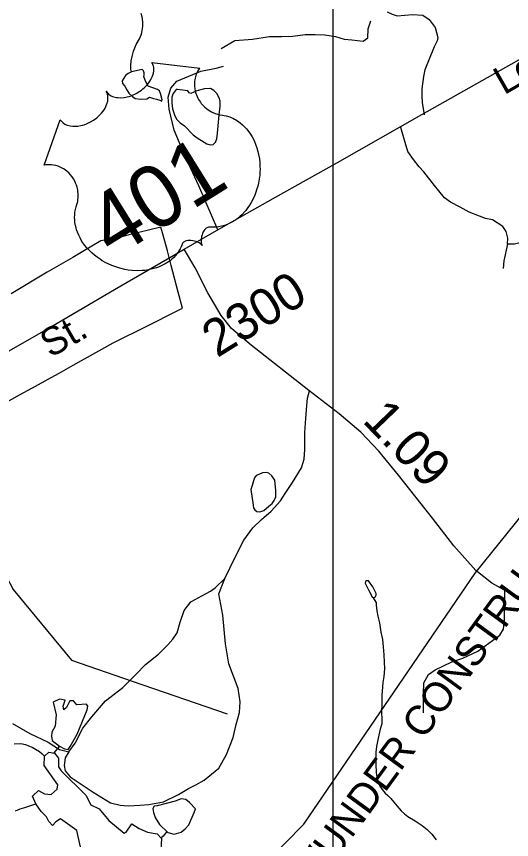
# Model space of a CAD drawing. Extents: x 2001466 to 31450019, y -30647475 to 847247.
# Drawn here: x 2164310 to 2167685, y 790883 to 796489 of the extents above; entities that cross this region are included whole.
import ezdxf

# ---------------------------------------------------------------- set-up
doc = ezdxf.new("R2010")
doc.units = 0
for name, color, linetype in [('Exist Boundary Political City Limit New', 7, 'Continuous'), ('Exist Hydrographic Misc Water Feature', 7, 'Continuous'), ('Exist Road Non-System Type 51', 7, 'Continuous'), ('Exist Road Primary US Attributed', 7, 'Continuous'), ('Exist Road Primary US Label', 7, 'Continuous'), ('Exist Road Primary US Shield CELL', 7, 'Continuous'), ('Exist Road Primary US Shield Number Label', 7, 'Continuous'), ('Exist Road Secondary Mileage Hundredths English Label', 7, 'Continuous'), ('Exist Road Secondary Type 51 Attributed', 7, 'Continuous'), ('Exist Road Secondary Type 51 Number Label', 7, 'Continuous'), ('Exist Utilities Electrical Transmission Line', 7, 'Continuous'), ('Map Preparation Boundary City Limit Buffer Line', 7, 'Continuous'), ('Map Preparation Inset Cut Line', 7, 'Continuous'), ('Prop Road Primary Interstate Projected', 7, 'Continuous'), ('Prop Road Primary Interstate Projected Label', 7, 'Continuous')]:
    doc.layers.add(name, color=color, linetype=linetype)

msp = doc.modelspace()

# ---------------------------------------------------------------- linework, layer by layer
at = {"layer": 'Exist Boundary Political City Limit New'}
msp.add_lwpolyline([(2164187.2, 793831.9), (2164331.2, 793911.4), (2164415, 793957.4), (2164419.2, 793959.8), (2164546.5, 794029.9), (2164601, 794059.9), (2164697.2, 794113.8), (2164970, 794266.2), (2165000, 794283.1), (2165167.2, 794363.3), (2165440.8, 794502.6), (2165413, 794611.1), (2165365, 794792.2), (2165340.5, 794893.3), (2165311.2, 795000), (2165293.5, 795054.3), (2165070, 795000), (2165000, 794981.8), (2164885, 794960.2), (2164751.5, 794881.4), (2164693.8, 794847), (2164520.2, 794746.5), (2164273.5, 794600.8)], dxfattribs=at)
at = {"layer": 'Exist Hydrographic Misc Water Feature'}
for points in [[(2165095.3, 796113), (2165090.8, 796130.5), (2165088.8, 796152.2), (2165092.5, 796186.6), (2165098.2, 796216.5), (2165108, 796252.4), (2165125.5, 796298.4), (2165148, 796336.8), (2165161.4, 796368.8), (2165167.1, 796392.7), (2165171.4, 796420.9), (2165171.2, 796452.6), (2165166.7, 796486.9), (2165160.9, 796508.5)], [(2165095.3, 796113), (2165070.7, 796100.7), (2165052.9, 796087.8), (2165030.9, 796050.6), (2165032.5, 796032.8), (2165048.6, 796013.4), (2165061.5, 795989.2), (2165077.2, 795965.5), (2165100.3, 795943.4), (2165120.2, 795930), (2165156.8, 795925.7), (2165198.8, 795927.8), (2165217.1, 795940.2), (2165243.5, 795929.4), (2165264.4, 795925.7), (2165287, 795918.7), (2165300.5, 795912.2), (2165304.3, 795921.9), (2165291.9, 795963.9), (2165286, 795982.2), (2165272.5, 795992.4), (2165209, 796014.5), (2165189.1, 796049), (2165177.8, 796080.2), (2165180.5, 796089.9), (2165179.9, 796106.1), (2165176.2, 796118.5), (2165166.5, 796127.6), (2165095.3, 796113)], [(2165675.5, 795963.7), (2165654.9, 795985.3), (2165633, 795997.6), (2165592.7, 795995.8), (2165540.1, 795982.7), (2165498.1, 795963.4), (2165487.6, 795967.8), (2165477.9, 795982.7), (2165427.1, 795989.7), (2165407, 795992.3), (2165398.2, 795990.5), (2165378.1, 795963.4), (2165374.8, 795954.1), (2165368.4, 795939.7), (2165368.4, 795901.1), (2165373.7, 795859.1), (2165386.8, 795818.8), (2165400, 795789.8), (2165426.5, 795764.3), (2165455.1, 795744.2), (2165513.8, 795683.8), (2165541, 795661.9), (2165589.3, 795632), (2165607.6, 795620.7), (2165631.2, 795613.6), (2165650.5, 795616.3), (2165666.3, 795632.9), (2165676.8, 795655.7), (2165681.3, 795693.4), (2165690.8, 795818.8), (2165697.8, 795879.2), (2165698.7, 795911.7), (2165692.5, 795935.3), (2165675.5, 795963.7)], [(2166071.1, 793329.9), (2166049.6, 793361.1), (2166029.7, 793378.3), (2166012.6, 793383.8), (2165986.5, 793379.7), (2165961.1, 793370.1), (2165944.7, 793362.5), (2165933, 793346.7), (2165925.5, 793327), (2165916.5, 793294.6), (2165908.3, 793267.1), (2165922.6, 793161.3), (2165926.8, 793142.2), (2165935.1, 793127.8), (2165949.5, 793118.2), (2165969.4, 793115.5), (2165996.1, 793124.4), (2166031.1, 793152.8), (2166052.3, 793171.7), (2166067.4, 793193), (2166077, 793216.3), (2166079.1, 793259.6), (2166071.1, 793329.9)], [(2166709.9, 792644.2), (2166694.9, 792644.5), (2166688.6, 792639.8), (2166687.9, 792628.7), (2166709, 792584.9), (2166734.5, 792535.4), (2166744.4, 792530), (2166758.2, 792537.9), (2166762.5, 792547), (2166761.7, 792558.7), (2166738.1, 792604), (2166709.9, 792644.2)], [(2166760.8, 792500.9), (2166744.4, 792530)], [(2166760.8, 792500.9), (2166761, 792479), (2166765.3, 792440.6), (2166773.3, 792404.9), (2166783.5, 792359.1), (2166794.2, 792295.1), (2166804, 792245.3), (2166810.6, 792195.2), (2166814.7, 792141.1), (2166817.1, 792091.2), (2166819.2, 792045.4), (2166813.5, 791993.2), (2166807.7, 791953.1), (2166802, 791893.1), (2166800.3, 791863.3), (2166800.7, 791807.2), (2166799.1, 791753.2), (2166801.2, 791699.3), (2166799.5, 791671.1), (2166789.7, 791635.3), (2166774.3, 791573.1), (2166764.4, 791517), (2166760.6, 791479.1), (2166758.5, 791451), (2166758.9, 791396.9), (2166761.2, 791336.9), (2166769.4, 791297.2), (2166778, 791271.1), (2166785.8, 791247.2), (2166801.8, 791223.3), (2166823.7, 791199.7), (2166842.4, 791183.5), (2166862.5, 791163.8), (2166882.8, 791138), (2166904.5, 791110), (2166932.8, 791078.2), (2166954.9, 791058.2), (2166977.1, 791040.6), (2167026.9, 791010.8), (2167075.1, 790979.1), (2167109.6, 790951.2), (2167141.7, 790919.6), (2167169.8, 790881.6)], [(2164632, 791767.3), (2164628, 791791.3), (2164643.1, 791833.2), (2164603.5, 791840.2), (2164561.4, 791819.7), (2164580.3, 791732), (2164573.2, 791656), (2164552.4, 791614.4), (2164548.6, 791587.5), (2164553.5, 791557.4), (2164602.7, 791520.3)], [(2164602.7, 791520.3), (2164637.3, 791500.4), (2164662.9, 791496.9), (2164675.8, 791517.9), (2164724.5, 791601.6), (2164791.3, 791767.3), (2164797.8, 791792.5), (2164787.3, 791805.3), (2164721.8, 791800.5), (2164700.1, 791828.6), (2164674.5, 791827.4), (2164652.4, 791783.2), (2164632, 791767.3)], [(2164295, 791535), (2164339.1, 791537.3), (2164370.9, 791531.7), (2164393, 791521.9), (2164417, 791511.8), (2164441, 791498), (2164467.3, 791482.2), (2164485.3, 791468.1), (2164501.5, 791452.1)], [(2164501.5, 791452.1), (2164531.9, 791479.1), (2164570.6, 791472.1), (2164595.7, 791437.7), (2164595.7, 791377.7), (2164614.7, 791350.4), (2164783.8, 791184.7), (2164817.3, 791119.5), (2164873.6, 791091.3), (2164940.6, 791013.7), (2165044.9, 790925.6), (2165058.6, 790932.6), (2165095.6, 790990.8), (2165145.6, 790958.3), (2165203.1, 790932.6), (2165268.3, 790922), (2165298.1, 790890.9)], [(2164602.7, 791520.3), (2164565.8, 791472.9)], [(2164441.4, 791125.7), (2164419.1, 791179.4), (2164459.6, 791217), (2164501.9, 791195.3), (2164546.7, 791189.8), (2164588.2, 791225.3), (2164593, 791255.2), (2164498.4, 791387.4), (2164501.5, 791452.1)], [(2165489.7, 791134.5), (2165463.6, 791155), (2165433.9, 791160.5), (2165391.2, 791145.7), (2165269.5, 791113.1), (2165249, 791111.3), (2165238.8, 791095.5), (2165243.5, 791066.7), (2165255.5, 791034.1), (2165284.3, 790984.8), (2165341.9, 790930.9), (2165385.6, 790918.8), (2165433, 790934.6), (2165460.9, 790956), (2165485.9, 790983.9), (2165521.2, 791066.7), (2165529.6, 791091.8), (2165489.7, 791134.5)], [(2164303.2, 791079.5), (2164335.4, 791091.6), (2164367.4, 791101.8), (2164407.2, 791114), (2164441.4, 791125.7)], [(2165298.1, 790890.9), (2165284.4, 790664.1), (2165278.8, 790617.1), (2165250.6, 790581.8), (2165200, 790606.9), (2165118.5, 790636.5), (2165007.5, 790620.6), (2164792.6, 790729.9), (2164764.5, 790751.2), (2164720.9, 790944.6), (2164611.1, 791024.3), (2164579.4, 791004.9), (2164554.8, 790978.5), (2164530.1, 791006.7), (2164516, 791038.4), (2164479, 791073.6), (2164441.4, 791125.7)], [(2165334.7, 790937.7), (2165310.2, 790906.9), (2165302, 790899.2), (2165298.1, 790890.9)]]:
    msp.add_lwpolyline(points, dxfattribs=at)
at = {"layer": 'Exist Road Non-System Type 51'}
for points in [[(2166837.6, 796519.6), (2166871.8, 796503.6), (2166906, 796492.2), (2167008.6, 796501.3), (2167079.3, 796496.8), (2167122.6, 796469.4), (2167163.6, 796414.7), (2167181.9, 796346.2), (2167177.3, 796323.4), (2167156.8, 796282.3), (2167092.9, 796124.9), (2167083.8, 796079.3), (2167072.4, 795997.2), (2167072.4, 795947), (2167074.7, 795903.6), (2167088.9, 795818.8)], [(2166485.5, 796352), (2166544.1, 796333.7), (2166595.3, 796330), (2166672.3, 796321.1), (2166704.2, 796343.9), (2166706.5, 796405.5), (2166724.7, 796460.3)], [(2165706.5, 796271.5), (2165797.9, 796326.4), (2165918.6, 796333.7), (2166035.7, 796352), (2166116.1, 796352), (2166192.9, 796355.6), (2166277.1, 796366.6), (2166346.6, 796366.6), (2166412.4, 796363), (2166485.5, 796352)], [(2165681.6, 795036.1), (2165552.9, 795334.5), (2165457.8, 795543.1), (2165384.6, 795715.1), (2165351.7, 795857.9), (2165344.4, 795938.4), (2165362.7, 796000.6), (2165402.9, 796048.2), (2165567.6, 796115.8), (2165672.4, 796136.3), (2165720.5, 796150.8)], [(2167657.3, 794937.2), (2167660.3, 794979.1), (2167647.4, 795025.4), (2167626.2, 795057.9), (2167555.3, 795103.6), (2167507.6, 795112.8), (2167465.9, 795127.8), (2167396.6, 795155.5), (2167333.5, 795191), (2167268.4, 795224.6), (2167227.1, 795253.6), (2167188.2, 795300.5), (2167159.1, 795337.2), (2167087.4, 795431), (2167054.2, 795463.8), (2167015.5, 795514.7), (2166976.8, 795569.6), (2166960.3, 795630), (2166930.8, 795732.7)], [(2168570.6, 794998.9), (2168507.4, 795032.5), (2168505.4, 795032.5), (2168463.6, 795039.5), (2168373.8, 795047.7), (2168320, 795055), (2168224.1, 795057.4), (2168192, 795054.1), (2168165.8, 795046.8), (2168103.2, 795020.3), (2168071, 795013.1), (2168011.2, 795020.5), (2167977.6, 795035.4), (2167913.9, 795046.9), (2167887.8, 795041.5), (2167845.1, 795014.6), (2167794.2, 794975.8), (2167759.6, 794952.7), (2167705.3, 794938), (2167657.3, 794937.2)], [(2167657.3, 794937.2), (2167632.5, 794823.8), (2167627.2, 794771.9)], [(2165729.7, 792662), (2165801.8, 792806.3), (2165859.5, 792921.8), (2165920.3, 793006.7), (2165979.6, 793062.8), (2166045.3, 793119), (2166109.1, 793191.1), (2166141.1, 793239.2), (2166192.4, 793314.6), (2166253.3, 793415.6), (2166270.9, 793473.3), (2166275.7, 793540.7), (2166275.7, 793587.2), (2166275.7, 793656.1), (2166282.1, 793750.7), (2166288.5, 793838.9), (2166293.4, 793888.6), (2166306.5, 793939.1)], [(2164666.9, 791481.3), (2164643.1, 791439.8), (2164634.6, 791387.6), (2164642, 791351.4), (2164676.1, 791311), (2164833, 791206.7), (2164951.2, 791133.8), (2165016.7, 791116.3), (2165071.4, 791113.3), (2165150, 791118.5), (2165211.5, 791121.9), (2165312.4, 791139), (2165414.9, 791190.7), (2165483, 791231.2), (2165531.9, 791256.7), (2165589.3, 791288.6), (2165689.3, 791369.5), (2165742.5, 791463.2), (2165787.2, 791578.2), (2165808.5, 791667.6), (2165829.7, 791748.5), (2165834, 791820.9), (2165821.2, 791912.4), (2165757.4, 792080.6), (2165734, 792216.8), (2165717, 792410.6), (2165689.6, 792556.2), (2165729.7, 792662)], [(2165097.3, 791980.5), (2165123.9, 792007.1), (2165189.3, 792075.8), (2165278.2, 792145.9), (2165342.6, 792208.3), (2165376.6, 792248.8), (2165406.4, 792291.3), (2165425.5, 792363.7), (2165453.2, 792442.5), (2165497.9, 792502.1), (2165573.4, 792542.4), (2165633.6, 792575), (2165664, 792597.9), (2165729.7, 792662)], [(2167083.6, 791745.8), (2167084.8, 791877.7), (2167086.6, 791951.7), (2167118, 792006.9), (2167162.8, 792039.8), (2167276.5, 792093.8), (2167353.1, 792117.8), (2167455.3, 792167.3), (2167604.8, 792276.3), (2167629.9, 792315.1), (2167636.7, 792381.2), (2167637.8, 792579.7)], [(2164666.9, 791481.3), (2164710.5, 791539.8), (2164763.7, 791641), (2164825, 791719.7), (2164916.5, 791828.3), (2165034.5, 791919.8), (2165097.3, 791980.5)], [(2164284, 791672.9), (2164401, 791604.8), (2164526.5, 791546.2), (2164603.1, 791497.3), (2164666.9, 791481.3)]]:
    msp.add_lwpolyline(points, dxfattribs=at)
at = {"layer": 'Exist Road Primary US Attributed'}
for points in [[(2165452.3, 794903.8), (2165690.6, 795041.2), (2166074.8, 795257.8), (2166497.8, 795494.4), (2167074, 795821), (2167770.6, 796214.6), (2168430.7, 796589.9), (2168960.8, 796928.7), (2169175.9, 797078.3), (2169411.8, 797291.9), (2169575.9, 797480.4), (2169730.3, 797712.2), (2169834.8, 797939.7), (2170022, 798391.9), (2170210.5, 798857.3), (2170418.3, 799372.5), (2170485.2, 799541.6), (2170752.6, 800229.5), (2170935, 800673)], [(2160643.2, 791412.9), (2161034.6, 791804), (2161261.9, 792027.8), (2161467.4, 792218.2), (2161782.2, 792470), (2162142.1, 792768.7), (2162495.8, 793068.6), (2162835, 793340.5), (2163057.5, 793504.7), (2163406.4, 793721.9), (2163758.9, 793920.2), (2164223.3, 794190.9), (2164482.2, 794338.1), (2164978.2, 794629.4), (2165340.5, 794838.1), (2165452.3, 794903.8)]]:
    msp.add_lwpolyline(points, dxfattribs=at)
at = {"layer": 'Exist Road Primary US Shield CELL'}
msp.add_lwpolyline([(2164608.7, 795786.1), (2164614.9, 795777.4), (2164623.7, 795768.1), (2164628.9, 795763.6), (2164640.5, 795756.1), (2164656.5, 795748.8), (2164675.7, 795743.7), (2164695.4, 795741.1), (2164707.7, 795740.9), (2164727.6, 795742.2), (2164748.9, 795745.6), (2164771.1, 795751.9), (2164792.7, 795760), (2164815.1, 795770.8), (2164836.1, 795783.3), (2164857.5, 795799), (2164879.3, 795819.2), (2164888.9, 795829.3), (2164899, 795841.6), (2164907.8, 795853.9), (2164916.5, 795869), (2164922.7, 795882.2), (2164927.2, 795893.2), (2164931.9, 795911.5), (2164934, 795928.8), (2164933.8, 795937.6), (2164933.3, 795945.9), (2164929.7, 795961.9), (2164927.4, 795968.5), (2164920.8, 795981.2), (2164927.9, 795971.5), (2164932.8, 795965.8), (2164938.4, 795960.7), (2164945, 795955.7), (2164955.5, 795949.3), (2164965.4, 795944.8), (2164982.3, 795939.4), (2164991.9, 795937.5), (2165000.3, 795936.4), (2165021.5, 795935.4), (2165044.3, 795937.5), (2165055.1, 795939), (2165065.8, 795941.4), (2165079, 795944.9), (2165092.1, 795949.4), (2165104.7, 795954.5), (2165117.3, 795960.1), (2165129.8, 795966.5), (2165139.6, 795972.3), (2165151.4, 795979.8), (2165161.9, 795987.3), (2165172.3, 795995.6), (2165183.4, 796005.4), (2165192, 796013.7), (2165203, 796025.4), (2165212.2, 796037.1), (2165219.8, 796048.1), (2165228.9, 796063.6), (2165235.6, 796077.3), (2165239.6, 796088.7), (2165243.7, 796103.4), (2165246.2, 796119.5), (2165246.8, 796130.4), (2165245.6, 796140.6), (2165243.9, 796151), (2165240.6, 796161.1), (2165236.9, 796169.4), (2165233, 796176), (2165559.7, 796138), (2165555.8, 796132.9), (2165547.5, 796119.7), (2165541.6, 796108.3), (2165533.1, 796088.3), (2165530.3, 796078.5), (2165527.6, 796068.4), (2165525.7, 796058.3), (2165524.3, 796049), (2165523.4, 796036.3), (2165523.2, 796024), (2165523.7, 796010.8), (2165524.8, 795999.9), (2165529.1, 795978.2), (2165532.8, 795965.1), (2165536.6, 795954.4), (2165546.1, 795933.3), (2165551.3, 795923.6), (2165557, 795914.5), (2165563.5, 795905.1), (2165570.2, 795896.4), (2165577.9, 795887.8), (2165584.7, 795880.2), (2165594, 795871.5), (2165605.4, 795861.7), (2165617.5, 795853), (2165639.3, 795840.2), (2165664.1, 795828.9), (2165680, 795823.7), (2165694.8, 795820.1), (2165715.4, 795817.1), (2165726.7, 795815.2), (2165740.3, 795812), (2165763.8, 795804.7), (2165774.1, 795800.7), (2165784.9, 795795.8), (2165795.4, 795790.3), (2165806.4, 795784.3), (2165815.6, 795778.7), (2165834.9, 795764.8), (2165851.8, 795750.1), (2165860.3, 795742.1), (2165877.7, 795723.3), (2165885.9, 795713.6), (2165900.6, 795693.8), (2165916.4, 795668.5), (2165929.4, 795643.3), (2165942.3, 795612.5), (2165949, 795593.4), (2165955.4, 795570.4), (2165960.4, 795550), (2165965.9, 795518.9), (2165968.3, 795495.4), (2165970, 795467.1), (2165970.1, 795449.4), (2165969.5, 795430), (2165967.8, 795407.1), (2165964.9, 795382), (2165959.7, 795354.3), (2165954.8, 795333.2), (2165947.3, 795307.3), (2165942.3, 795292.4), (2165934.5, 795272.1), (2165922.7, 795246.2), (2165910, 795222.4), (2165898.5, 795203.2), (2165887.6, 795187.4), (2165872.8, 795168), (2165846.2, 795139.1), (2165836, 795129.3), (2165823.3, 795118.6), (2165811.1, 795109.2), (2165798.9, 795100.5), (2165781.9, 795089.9), (2165764.2, 795080.7), (2165746.8, 795073), (2165728, 795066.2), (2165707.4, 795060.5), (2165687.7, 795056.8), (2165666.8, 795054.8), (2165629.2, 795055), (2165618.8, 795054.2), (2165613.7, 795052.7), (2165603, 795046.7), (2165594.5, 795038.5), (2165586.9, 795028.2), (2165582.8, 795021.2), (2165578.1, 795010.9), (2165574.9, 795002.2), (2165571.9, 794990.4), (2165570.4, 794981.3), (2165569.4, 794974.2), (2165569.2, 794957.4), (2165570.1, 794950.1), (2165571.8, 794941), (2165576.1, 794928.6), (2165564.1, 794940.1), (2165554.5, 794946.6), (2165545, 794951.5), (2165535.9, 794955.3), (2165522.9, 794959.4), (2165511.9, 794961.7), (2165499.5, 794963.2), (2165487.5, 794963.1), (2165478.2, 794962.3), (2165470.2, 794960.7), (2165461.1, 794957.8), (2165454.4, 794954.3), (2165449.2, 794950.9), (2165442.9, 794944.7), (2165437.5, 794931.4), (2165432.1, 794919.1), (2165425.9, 794906.5), (2165417.8, 794892.5), (2165411.5, 794882.8), (2165403.5, 794872.1), (2165393.7, 794860.2), (2165382.4, 794848.4), (2165370.3, 794837.1), (2165359.4, 794827.6), (2165347.1, 794818.4), (2165335.6, 794810.7), (2165323.3, 794803.2), (2165311.2, 794796.9), (2165297.2, 794789.8), (2165279.2, 794782), (2165263.6, 794776.6), (2165246.8, 794771.4), (2165229.1, 794766.8), (2165209.4, 794763), (2165184.2, 794759.3), (2165166, 794757.8), (2165136.4, 794756.8), (2165099.8, 794758.5), (2165070.8, 794762.1), (2165048.8, 794766.1), (2165014.8, 794774.3), (2164994.1, 794780.5), (2164959.5, 794793.4), (2164936.1, 794803.7), (2164919.9, 794811.9), (2164895.2, 794825.8), (2164880.5, 794835.1), (2164860.2, 794849.3), (2164842.7, 794863), (2164826.8, 794876.4), (2164817.3, 794885.3), (2164801.5, 794901.4), (2164790.7, 794913.1), (2164776.9, 794929.8), (2164763.6, 794948.2), (2164752.3, 794965.7), (2164743.6, 794980.7), (2164734.6, 794998.9), (2164726.2, 795018.9), (2164719.9, 795036.6), (2164716.1, 795049.8), (2164712.2, 795066.4), (2164709, 795085.3), (2164707.2, 795104.2), (2164706.6, 795120.5), (2164707.2, 795138.8), (2164708.9, 795155.1), (2164712.5, 795174.2), (2164717.2, 795192.5), (2164722.4, 795207.7), (2164727.4, 795228), (2164729.3, 795239.6), (2164730.7, 795255), (2164731, 795268.6), (2164730.6, 795280.3), (2164729.3, 795297.3), (2164727.4, 795309.3), (2164723.2, 795327.1), (2164719.3, 795339), (2164713.6, 795353.9), (2164707.5, 795367.5), (2164698.4, 795383.5), (2164690, 795396.1), (2164678.9, 795410.2), (2164667.1, 795422.9), (2164655.8, 795433.4), (2164641.4, 795444.4), (2164629.8, 795451.9), (2164612.5, 795461), (2164595, 795468.5), (2164578.6, 795473.4), (2164562.9, 795477), (2164549.1, 795478.5), (2164536.4, 795479.3), (2164521.1, 795479.1), (2164507.1, 795477.7), (2164498.7, 795476.2)], close=True, dxfattribs=at)
at = {"layer": 'Exist Road Secondary Type 51 Attributed'}
msp.add_lwpolyline([(2170159.9, 792159.7), (2169581.8, 792244.5), (2169046, 792332.4), (2168616.5, 792390), (2168212.6, 792442.4), (2167859.4, 792497.9), (2167688.8, 792551.3), (2167549.7, 792628.8), (2167440.8, 792716.7), (2167290.7, 792884.3), (2167145.2, 793072.7), (2166913.5, 793364.9), (2166780.6, 793528.2), (2166657.1, 793657), (2166509, 793783.7), (2166302.9, 793941.9), (2165911, 794250.8), (2165776, 794363.9), (2165705.9, 794452.9), (2165614.4, 794606.8), (2165528.6, 794776.4), (2165452.3, 794903.8)], dxfattribs=at)
at = {"layer": 'Exist Utilities Electrical Transmission Line'}
msp.add_line((2165099.5, 791962.1), (2165745.8, 791740.1), dxfattribs=at)
msp.add_lwpolyline([(2163871, 793345.4), (2164159.5, 792824.3), (2164286.9, 792586.2), (2164686.2, 792104.1), (2165099.5, 791962.1)], dxfattribs=at)
at = {"layer": 'Map Preparation Boundary City Limit Buffer Line'}
msp.add_lwpolyline([(2164187.2, 793831.9), (2164331.2, 793911.4), (2164415, 793957.4), (2164419.2, 793959.8), (2164546.5, 794029.9), (2164601, 794059.9), (2164697.2, 794113.8), (2164970, 794266.2), (2165000, 794283.1), (2165167.2, 794363.3), (2165440.8, 794502.6), (2165413, 794611.1), (2165365, 794792.2), (2165340.5, 794893.3), (2165311.2, 795000), (2165293.5, 795054.3), (2165070, 795000), (2165000, 794981.8), (2164885, 794960.2), (2164751.5, 794881.4), (2164693.8, 794847), (2164520.2, 794746.5), (2164273.5, 794600.8)], dxfattribs=at)
at = {"layer": 'Map Preparation Inset Cut Line'}
for p, q in [((2166465.7, 798274.3), (2166465.7, 796367.8)), ((2166465.7, 796367.8), (2166465.7, 795480.1)), ((2166465.7, 795480.1), (2166465.7, 793855.4)), ((2166465.7, 793855.4), (2166465.7, 790299.8))]:
    msp.add_line(p, q, dxfattribs=at)
at = {"layer": 'Prop Road Primary Interstate Projected'}
msp.add_lwpolyline([(2153202.7, 784862.7), (2155829.7, 785792.1), (2158396.8, 786611.6), (2161972.7, 787860.8), (2163021.5, 788320.5), (2163840.6, 788780.2), (2164679.7, 789419.8), (2165119.2, 789819.5), (2166267.8, 790988.7), (2167436.5, 792697.6), (2167824.5, 793178.7), (2168866.3, 794396.5), (2169361.4, 795077.6), (2169588.4, 795500.7), (2169825.6, 796109.6), (2170176.3, 797533.7), (2170542.5, 798911.4), (2170934.5, 800521.3)], dxfattribs=at)

# ---------------------------------------------------------------- texts
at = {"layer": 'Exist Road Primary US Label'}
for s, rotation, p in [('Louisburg', 29.8054, (2167633.9, 795951.7)), ('St.', 29.8872, (2164542, 794160.5))]:
    msp.add_text(s, height=190, rotation=rotation, dxfattribs=at).set_placement(p)
at = {"layer": 'Exist Road Primary US Shield Number Label'}
msp.add_text('401', height=425, rotation=31.918, dxfattribs=at).set_placement((2164968.9, 794834))
at = {"layer": 'Exist Road Secondary Mileage Hundredths English Label'}
msp.add_text('1.09', height=250, rotation=313.8652, dxfattribs=at).set_placement((2166660.9, 793731.4))
at = {"layer": 'Exist Road Secondary Type 51 Number Label'}
msp.add_text('2300', height=250, rotation=31.918, dxfattribs=at).set_placement((2165677.9, 794161))
at = {"layer": 'Prop Road Primary Interstate Projected Label'}
msp.add_text('PROPOSED/UNDER CONSTRUCTION', height=200, rotation=53.8094, dxfattribs=at).set_placement((2165540.1, 789446.4))

doc.saveas('drawing.dxf')
